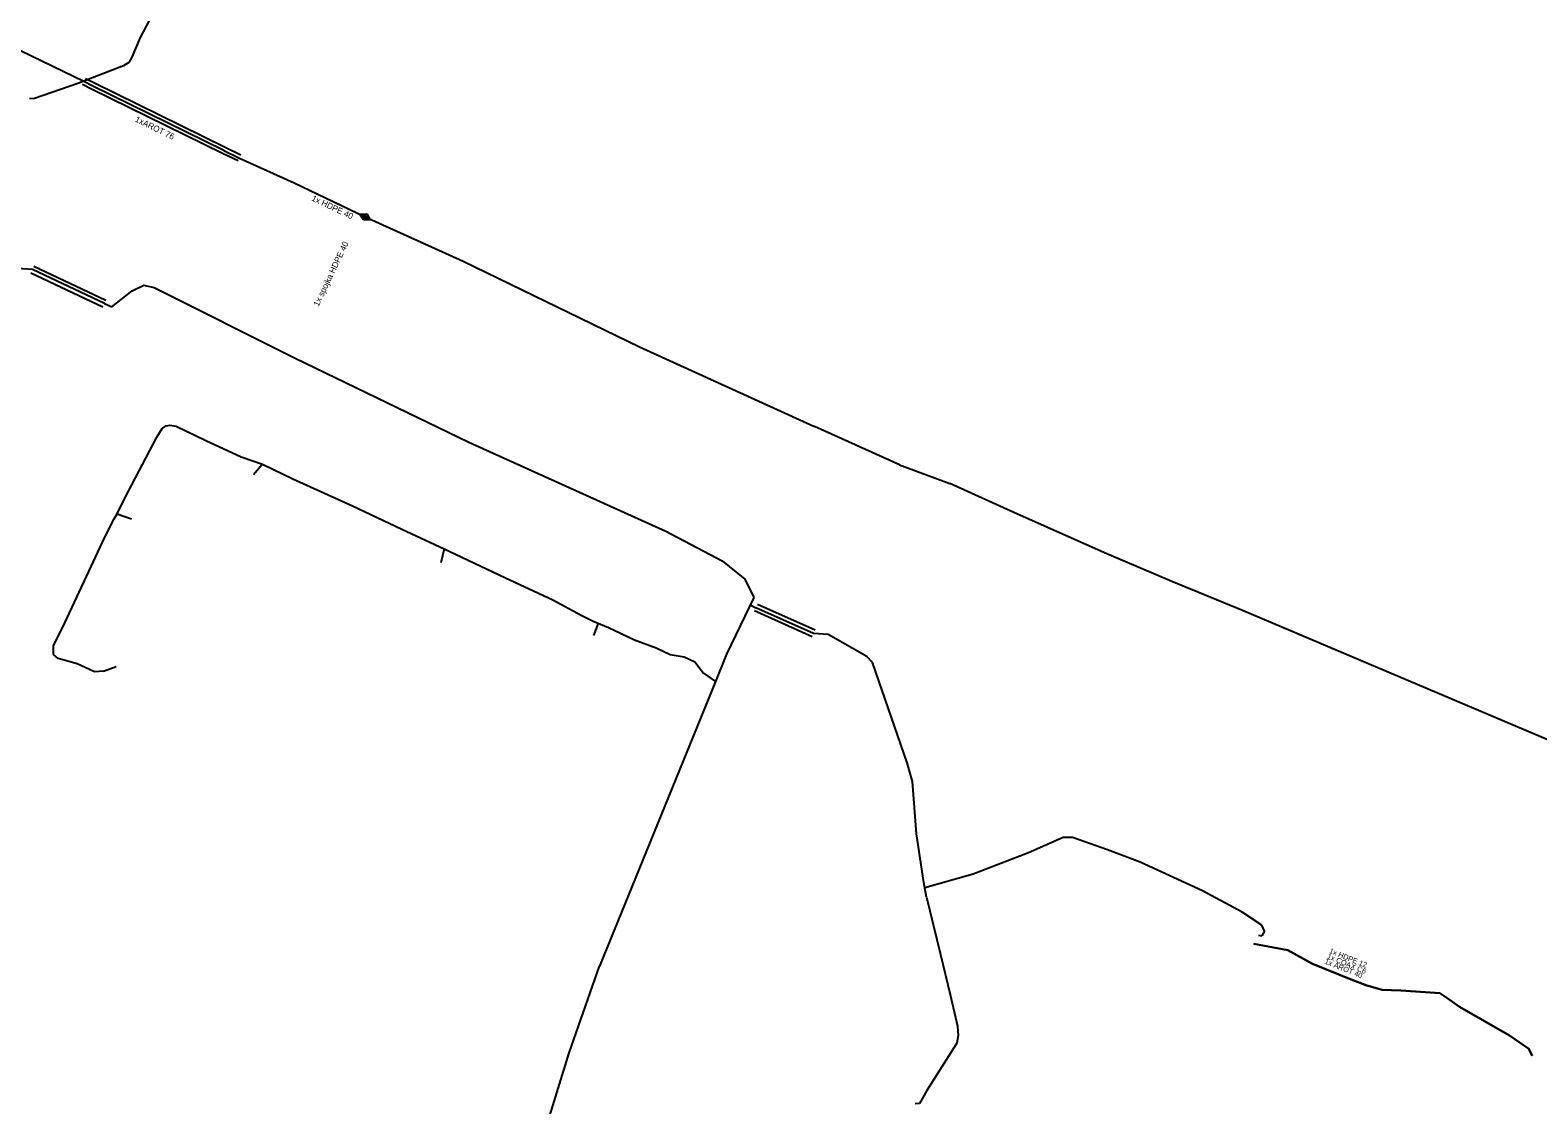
# Model space of a CAD drawing. Extents: x -651943 to -618711, y -1138561 to -1100552.
# Drawn here: x -642261.9 to -642075.6, y -1113770.2 to -1113637.5 of the extents above; entities that cross this region are included whole.
import ezdxf

# ---------------------------------------------------------------- set-up
doc = ezdxf.new("R2010")
doc.units = 0
for name, color, linetype in [('KT optika', 7, 'Continuous'), ('KT trasa', 7, 'Continuous'), ('KT zařízení', 7, 'Continuous')]:
    doc.layers.add(name, color=color, linetype=linetype)

# ---------------------------------------------------------------- blocks, each defined once
blk = doc.blocks.new('TVSPO_1')
at = {"layer": 'KT zařízení'}
for p, q in [((-0.074, 0.002), (0, 0.044)), ((-0.001, -0.041), (-0.074, 0.002)), ((-0.035, 0), (0, 0.02)), ((0.073, 0.001), (-0.001, -0.041)), ((0, 0.044), (0.073, 0.001)), ((0, 0.02), (0.035, 0)), ((0.035, 0), (0, -0.02)), ((0, -0.02), (-0.035, 0))]:
    blk.add_line(p, q, dxfattribs=at)

msp = doc.modelspace()

# ---------------------------------------------------------------- linework, layer by layer
at = {"layer": 'KT optika'}
for p, q in [((-642255.28, -1113643.85), (-642263.14, -1113640.07)), ((-642255.28, -1113643.85), (-642263.14, -1113640.07)), ((-642254.17, -1113644.42), (-642255.28, -1113643.85)), ((-642254.17, -1113644.42), (-642255.28, -1113643.85)), ((-642238, -1113652.36), (-642254.17, -1113644.42)), ((-642238, -1113652.36), (-642254.17, -1113644.42)), ((-642238, -1113652.36), (-642236.06, -1113653.29)), ((-642238, -1113652.36), (-642236.06, -1113653.29)), ((-642236.06, -1113653.29), (-642229.3, -1113656.34)), ((-642236.06, -1113653.29), (-642229.3, -1113656.34)), ((-642229.3, -1113656.34), (-642220.55, -1113660.55)), ((-642229.3, -1113656.34), (-642220.55, -1113660.55)), ((-642220.55, -1113660.55), (-642208.41, -1113666.04)), ((-642220.55, -1113660.55), (-642208.41, -1113666.04)), ((-642208.41, -1113666.04), (-642186.63, -1113676.62)), ((-642208.41, -1113666.04), (-642186.63, -1113676.62)), ((-642261.65, -1113667.07), (-642263.51, -1113666.92)), ((-642252.75, -1113671.25), (-642261.65, -1113667.07)), ((-642252.75, -1113671.25), (-642251.84, -1113671.68)), ((-642186.63, -1113676.62), (-642165, -1113686.45)), ((-642186.63, -1113676.62), (-642165, -1113686.45)), ((-642246.26, -1113687.76), (-642245.63, -1113686.68)), ((-642245.63, -1113686.68), (-642245.11, -1113686.35)), ((-642245.11, -1113686.35), (-642244.66, -1113686.29)), ((-642244.66, -1113686.29), (-642243.9, -1113686.43)), ((-642243.9, -1113686.43), (-642240.22, -1113688.2)), ((-642154.52, -1113691.17), (-642165, -1113686.45)), ((-642154.52, -1113691.17), (-642165, -1113686.45)), ((-642250.24, -1113695.32), (-642246.26, -1113687.76)), ((-642240.22, -1113688.2), (-642235.87, -1113690.19)), ((-642235.87, -1113690.19), (-642233.22, -1113691.12)), ((-642233.22, -1113691.12), (-642234.33, -1113692.44)), ((-642233.22, -1113691.12), (-642229.48, -1113692.91)), ((-642154.52, -1113691.17), (-642148.3, -1113693.51)), ((-642154.52, -1113691.17), (-642148.3, -1113693.51)), ((-642229.48, -1113692.91), (-642222.09, -1113696.26)), ((-642139.95, -1113697.28), (-642148.3, -1113693.51)), ((-642139.95, -1113697.28), (-642148.3, -1113693.51)), ((-642251.19, -1113697.26), (-642250.24, -1113695.32)), ((-642252.69, -1113700.11), (-642251.54, -1113697.86)), ((-642251.54, -1113697.86), (-642251.19, -1113697.26)), ((-642251.19, -1113697.26), (-642249.41, -1113697.86)), ((-642222.09, -1113696.26), (-642216.01, -1113699.15)), ((-642128.89, -1113702.16), (-642139.95, -1113697.28)), ((-642128.89, -1113702.16), (-642139.95, -1113697.28)), ((-642216.01, -1113699.15), (-642210.79, -1113701.55)), ((-642254.67, -1113704.35), (-642252.69, -1113700.11)), ((-642210.79, -1113701.55), (-642211.2, -1113703.28)), ((-642210.79, -1113701.55), (-642208.59, -1113702.61)), ((-642208.59, -1113702.61), (-642203.19, -1113705.15)), ((-642120.87, -1113705.59), (-642128.89, -1113702.16)), ((-642120.87, -1113705.59), (-642128.89, -1113702.16)), ((-642257.65, -1113710.71), (-642254.67, -1113704.35)), ((-642203.19, -1113705.15), (-642197.35, -1113707.85)), ((-642112.12, -1113709.18), (-642120.87, -1113705.59)), ((-642112.12, -1113709.18), (-642120.87, -1113705.59)), ((-642197.35, -1113707.85), (-642193.85, -1113709.76)), ((-642172.96, -1113708.5), (-642172.25, -1113708.83)), ((-642165.12, -1113712.01), (-642172.25, -1113708.83)), ((-642259.03, -1113713.55), (-642257.65, -1113710.71)), ((-642193.85, -1113709.76), (-642192.44, -1113710.45)), ((-642192.44, -1113710.45), (-642190.47, -1113711.27)), ((-642192.3, -1113712.27), (-642191.72, -1113710.75)), ((-642066.78, -1113728.4), (-642112.12, -1113709.18)), ((-642066.78, -1113728.4), (-642112.12, -1113709.18)), ((-642190.47, -1113711.27), (-642187.26, -1113712.8)), ((-642187.26, -1113712.8), (-642184.59, -1113713.79)), ((-642163.31, -1113712.13), (-642165.12, -1113712.01)), ((-642158.53, -1113714.87), (-642163.31, -1113712.13)), ((-642259.04, -1113714.61), (-642259.03, -1113713.55)), ((-642258.47, -1113715.11), (-642259.04, -1113714.61)), ((-642184.59, -1113713.79), (-642182.84, -1113714.62)), ((-642182.84, -1113714.62), (-642181.11, -1113714.89)), ((-642256.11, -1113715.78), (-642258.47, -1113715.11)), ((-642254, -1113716.75), (-642256.11, -1113715.78)), ((-642252.85, -1113716.66), (-642251.32, -1113716.1)), ((-642181.11, -1113714.89), (-642179.8, -1113715.52)), ((-642179.8, -1113715.52), (-642178.71, -1113716.9)), ((-642157.86, -1113715.62), (-642158.53, -1113714.87)), ((-642153.57, -1113728.01), (-642157.86, -1113715.62)), ((-642252.85, -1113716.66), (-642254, -1113716.75)), ((-642178.71, -1113716.9), (-642177.25, -1113717.96)), ((-642152.91, -1113730.3), (-642153.57, -1113728.01)), ((-642152.43, -1113736.77), (-642152.91, -1113730.3)), ((-642151.49, -1113742.77), (-642152.43, -1113736.77)), ((-642134.27, -1113737.22), (-642138.58, -1113739.1)), ((-642133.15, -1113737.22), (-642134.27, -1113737.22)), ((-642128.8, -1113738.74), (-642133.15, -1113737.22)), ((-642124.78, -1113740.27), (-642128.8, -1113738.74)), ((-642138.58, -1113739.1), (-642145.4, -1113741.74)), ((-642117.06, -1113743.81), (-642124.78, -1113740.27)), ((-642145.4, -1113741.74), (-642151.38, -1113743.42)), ((-642151.19, -1113744.57), (-642151.49, -1113742.77)), ((-642112.17, -1113746.45), (-642117.06, -1113743.81)), ((-642151.19, -1113744.57), (-642149.49, -1113751.5)), ((-642109.73, -1113748.03), (-642112.17, -1113746.45)), ((-642109.43, -1113748.8), (-642109.73, -1113748.03)), ((-642110.14, -1113749.3), (-642109.76, -1113749.37)), ((-642109.43, -1113748.8), (-642109.76, -1113749.37)), ((-642149.49, -1113751.5), (-642148.26, -1113756.62)), ((-642148.26, -1113756.62), (-642147.33, -1113760.54)), ((-642147.33, -1113760.54), (-642147.25, -1113761.67)), ((-642147.43, -1113762.61), (-642151.13, -1113768.48)), ((-642147.25, -1113761.67), (-642147.43, -1113762.61)), ((-642151.13, -1113768.48), (-642152.05, -1113770.07)), ((-642152.05, -1113770.07), (-642152.56, -1113770.11))]:
    msp.add_line(p, q, dxfattribs=at)
for points in [[(-642228.29, -1113600.16), (-642229.41, -1113602.49), (-642233.36, -1113609.71), (-642234.69, -1113612.65), (-642236.85, -1113617.81), (-642238.46, -1113621.08), (-642238.84, -1113622.49), (-642239.29, -1113623.59), (-642239.85, -1113624.43), (-642240.83, -1113625.37), (-642241.59, -1113626.26), (-642244.27, -1113630.95), (-642246.84, -1113635.6), (-642248.34, -1113638.39), (-642249.37, -1113640.84), (-642249.75, -1113641.48), (-642250.4, -1113641.89), (-642256.04, -1113644.08), (-642261.38, -1113645.93), (-642262.02, -1113645.99)], [(-642251.84, -1113671.68), (-642249.32, -1113669.71), (-642247.87, -1113668.99), (-642246.59, -1113669.3), (-642229.28, -1113677.99), (-642207.72, -1113688.39), (-642183.4, -1113699.36), (-642176.41, -1113703.05), (-642173.62, -1113705.29), (-642172.53, -1113707.59)], [(-642172.53, -1113707.59), (-642175.88, -1113714.59), (-642177.25, -1113717.96)], [(-642177.25, -1113717.96), (-642191.58, -1113753.13)], [(-642110.74, -1113750.34), (-642106.53, -1113751.14), (-642103.48, -1113752.83), (-642098.71, -1113754.77), (-642096.75, -1113755.49), (-642094.86, -1113756.05), (-642092.55, -1113756.12), (-642088.95, -1113756.35), (-642087.75, -1113756.46), (-642086.74, -1113757.09), (-642085.31, -1113758.14), (-642079.12, -1113761.66), (-642076.76, -1113763.32), (-642076.34, -1113764.18)], [(-642198.23, -1113773.17), (-642195.33, -1113763.83), (-642191.58, -1113753.13)]]:
    msp.add_lwpolyline(points, dxfattribs=at)
at = {"layer": 'KT trasa'}
for p, q in [((-642255.28, -1113643.85), (-642263.14, -1113640.07)), ((-642254.17, -1113644.42), (-642255.28, -1113643.85)), ((-642238, -1113652.36), (-642254.17, -1113644.42)), ((-642238, -1113652.36), (-642236.06, -1113653.29)), ((-642236.06, -1113653.29), (-642229.3, -1113656.34)), ((-642229.3, -1113656.34), (-642220.55, -1113660.55)), ((-642220.55, -1113660.55), (-642208.41, -1113666.04)), ((-642208.41, -1113666.04), (-642186.63, -1113676.62)), ((-642261.65, -1113667.07), (-642263.51, -1113666.92)), ((-642252.75, -1113671.25), (-642261.65, -1113667.07)), ((-642252.75, -1113671.25), (-642251.84, -1113671.68)), ((-642186.63, -1113676.62), (-642165, -1113686.45)), ((-642246.26, -1113687.76), (-642245.63, -1113686.68)), ((-642245.63, -1113686.68), (-642245.11, -1113686.35)), ((-642245.11, -1113686.35), (-642244.66, -1113686.29)), ((-642244.66, -1113686.29), (-642243.9, -1113686.43)), ((-642243.9, -1113686.43), (-642240.22, -1113688.2)), ((-642154.52, -1113691.17), (-642165, -1113686.45)), ((-642250.24, -1113695.32), (-642246.26, -1113687.76)), ((-642240.22, -1113688.2), (-642235.87, -1113690.19)), ((-642235.87, -1113690.19), (-642233.22, -1113691.12)), ((-642233.22, -1113691.12), (-642234.33, -1113692.44)), ((-642233.22, -1113691.12), (-642229.48, -1113692.91)), ((-642154.52, -1113691.17), (-642148.3, -1113693.51)), ((-642229.48, -1113692.91), (-642222.09, -1113696.26)), ((-642139.95, -1113697.28), (-642148.3, -1113693.51)), ((-642251.19, -1113697.26), (-642250.24, -1113695.32)), ((-642252.69, -1113700.11), (-642251.54, -1113697.86)), ((-642251.54, -1113697.86), (-642251.19, -1113697.26)), ((-642251.19, -1113697.26), (-642249.41, -1113697.86)), ((-642222.09, -1113696.26), (-642216.01, -1113699.15)), ((-642128.89, -1113702.16), (-642139.95, -1113697.28)), ((-642216.01, -1113699.15), (-642210.79, -1113701.55)), ((-642254.67, -1113704.35), (-642252.69, -1113700.11)), ((-642210.79, -1113701.55), (-642211.2, -1113703.28)), ((-642210.79, -1113701.55), (-642208.59, -1113702.61)), ((-642208.59, -1113702.61), (-642203.19, -1113705.15)), ((-642120.87, -1113705.59), (-642128.89, -1113702.16)), ((-642257.65, -1113710.71), (-642254.67, -1113704.35)), ((-642203.19, -1113705.15), (-642197.35, -1113707.85)), ((-642112.12, -1113709.18), (-642120.87, -1113705.59)), ((-642197.35, -1113707.85), (-642193.85, -1113709.76)), ((-642172.96, -1113708.5), (-642172.25, -1113708.83)), ((-642165.12, -1113712.01), (-642172.25, -1113708.83)), ((-642259.03, -1113713.55), (-642257.65, -1113710.71)), ((-642193.85, -1113709.76), (-642192.44, -1113710.45)), ((-642192.44, -1113710.45), (-642190.47, -1113711.27)), ((-642192.3, -1113712.27), (-642191.72, -1113710.75)), ((-642066.78, -1113728.4), (-642112.12, -1113709.18)), ((-642190.47, -1113711.27), (-642187.26, -1113712.8)), ((-642187.26, -1113712.8), (-642184.59, -1113713.79)), ((-642163.31, -1113712.13), (-642165.12, -1113712.01)), ((-642158.53, -1113714.87), (-642163.31, -1113712.13)), ((-642259.04, -1113714.61), (-642259.03, -1113713.55)), ((-642258.47, -1113715.11), (-642259.04, -1113714.61)), ((-642184.59, -1113713.79), (-642182.84, -1113714.62)), ((-642182.84, -1113714.62), (-642181.11, -1113714.89)), ((-642256.11, -1113715.78), (-642258.47, -1113715.11)), ((-642254, -1113716.75), (-642256.11, -1113715.78)), ((-642252.85, -1113716.66), (-642251.32, -1113716.1)), ((-642181.11, -1113714.89), (-642179.8, -1113715.52)), ((-642179.8, -1113715.52), (-642178.71, -1113716.9)), ((-642157.86, -1113715.62), (-642158.53, -1113714.87)), ((-642153.57, -1113728.01), (-642157.86, -1113715.62)), ((-642252.85, -1113716.66), (-642254, -1113716.75)), ((-642178.71, -1113716.9), (-642177.25, -1113717.96)), ((-642152.91, -1113730.3), (-642153.57, -1113728.01)), ((-642152.43, -1113736.77), (-642152.91, -1113730.3)), ((-642151.49, -1113742.77), (-642152.43, -1113736.77)), ((-642134.27, -1113737.22), (-642138.58, -1113739.1)), ((-642133.15, -1113737.22), (-642134.27, -1113737.22)), ((-642128.8, -1113738.74), (-642133.15, -1113737.22)), ((-642124.78, -1113740.27), (-642128.8, -1113738.74)), ((-642138.58, -1113739.1), (-642145.4, -1113741.74)), ((-642117.06, -1113743.81), (-642124.78, -1113740.27)), ((-642145.4, -1113741.74), (-642151.38, -1113743.42)), ((-642151.19, -1113744.57), (-642151.49, -1113742.77)), ((-642112.17, -1113746.45), (-642117.06, -1113743.81)), ((-642151.19, -1113744.57), (-642149.49, -1113751.5)), ((-642109.73, -1113748.03), (-642112.17, -1113746.45)), ((-642109.43, -1113748.8), (-642109.73, -1113748.03)), ((-642110.14, -1113749.3), (-642109.76, -1113749.37)), ((-642109.43, -1113748.8), (-642109.76, -1113749.37)), ((-642149.49, -1113751.5), (-642148.26, -1113756.62)), ((-642148.26, -1113756.62), (-642147.33, -1113760.54)), ((-642147.33, -1113760.54), (-642147.25, -1113761.67)), ((-642147.43, -1113762.61), (-642151.13, -1113768.48)), ((-642147.25, -1113761.67), (-642147.43, -1113762.61)), ((-642151.13, -1113768.48), (-642152.05, -1113770.07)), ((-642152.05, -1113770.07), (-642152.56, -1113770.11))]:
    msp.add_line(p, q, dxfattribs=at)
for points in [[(-642228.29, -1113600.16), (-642229.41, -1113602.49), (-642233.36, -1113609.71), (-642234.69, -1113612.65), (-642236.85, -1113617.81), (-642238.46, -1113621.08), (-642238.84, -1113622.49), (-642239.29, -1113623.59), (-642239.85, -1113624.43), (-642240.83, -1113625.37), (-642241.59, -1113626.26), (-642244.27, -1113630.95), (-642246.84, -1113635.6), (-642248.34, -1113638.39), (-642249.37, -1113640.84), (-642249.75, -1113641.48), (-642250.4, -1113641.89), (-642256.04, -1113644.08), (-642261.38, -1113645.93), (-642262.02, -1113645.99)], [(-642251.84, -1113671.68), (-642249.32, -1113669.71), (-642247.87, -1113668.99), (-642246.59, -1113669.3), (-642229.28, -1113677.99), (-642207.72, -1113688.39), (-642183.4, -1113699.36), (-642176.41, -1113703.05), (-642173.62, -1113705.29), (-642172.53, -1113707.59)], [(-642172.53, -1113707.59), (-642175.88, -1113714.59), (-642177.25, -1113717.96)], [(-642177.25, -1113717.96), (-642191.58, -1113753.13)], [(-642110.74, -1113750.34), (-642106.53, -1113751.14), (-642103.48, -1113752.83), (-642098.71, -1113754.77), (-642096.75, -1113755.49), (-642094.86, -1113756.05), (-642092.55, -1113756.12), (-642088.95, -1113756.35), (-642087.75, -1113756.46), (-642086.74, -1113757.09), (-642085.31, -1113758.14), (-642079.12, -1113761.66), (-642076.76, -1113763.32), (-642076.34, -1113764.18)], [(-642198.23, -1113773.17), (-642195.33, -1113763.83), (-642191.58, -1113753.13)]]:
    msp.add_lwpolyline(points, dxfattribs=at)
at = {"layer": 'KT zařízení'}
for p, q in [((-642261.84, -1113667.48), (-642252.94, -1113671.66)), ((-642261.46, -1113666.66), (-642252.56, -1113670.84)), ((-642164.94, -1113711.6), (-642172.07, -1113708.42)), ((-642165.3, -1113712.42), (-642172.43, -1113709.24)), ((-642098.71, -1113754.77), (-642103.48, -1113752.83)), ((-642096.75, -1113755.49), (-642098.71, -1113754.77)), ((-642094.86, -1113756.05), (-642096.75, -1113755.49)), ((-642092.55, -1113756.12), (-642094.86, -1113756.05)), ((-642088.95, -1113756.35), (-642092.55, -1113756.12)), ((-642087.75, -1113756.46), (-642088.95, -1113756.35)), ((-642086.74, -1113757.09), (-642087.75, -1113756.46)), ((-642085.31, -1113758.14), (-642086.74, -1113757.09)), ((-642079.12, -1113761.66), (-642085.31, -1113758.14))]:
    msp.add_line(p, q, dxfattribs=at)
for points in [[(-642228.29, -1113600.16), (-642229.41, -1113602.49), (-642233.36, -1113609.71), (-642234.69, -1113612.65), (-642236.85, -1113617.81), (-642238.46, -1113621.08), (-642238.84, -1113622.49), (-642239.29, -1113623.59), (-642239.85, -1113624.43), (-642240.83, -1113625.37), (-642241.59, -1113626.26), (-642244.27, -1113630.95), (-642246.84, -1113635.6), (-642248.34, -1113638.39), (-642249.37, -1113640.84), (-642249.75, -1113641.48), (-642250.4, -1113641.89), (-642256.04, -1113644.08), (-642261.38, -1113645.93), (-642262.02, -1113645.99)], [(-642235.89, -1113652.93), (-642237.83, -1113652), (-642253.99, -1113644.06), (-642255.1, -1113643.49)], [(-642236.23, -1113653.65), (-642238.18, -1113652.72), (-642254.35, -1113644.78), (-642255.46, -1113644.21)], [(-642103.48, -1113752.83), (-642106.53, -1113751.14), (-642110.74, -1113750.34)], [(-642076.34, -1113764.18), (-642076.76, -1113763.32), (-642079.12, -1113761.66)]]:
    msp.add_lwpolyline(points, dxfattribs=at)

# ---------------------------------------------------------------- block references
at = {"layer": 'KT zařízení', "xscale": 9.999982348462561, "yscale": 9.999982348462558, "rotation": 151.73524032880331}
msp.add_blockref('TVSPO_1', (-642220.55, -1113660.55), dxfattribs=at)

# ---------------------------------------------------------------- texts
at = {"layer": 'KT zařízení'}
for s, height, rotation, p in [('1xAROT 76', 0.75, 333.8459, (-642249.04, -1113648.75)), ('1x HDPE 40', 0.75, 334.5172, (-642227.23, -1113658.51)), ('1x spojka HDPE 40', 0.75, 64.5172, (-642226.3, -1113671.68)), ('1x COAX C6', 0.65, 337.868, (-642101.75, -1113752.15)), ('1x HDPE 12', 0.65, 337.868, (-642101.48, -1113751.46)), ('1x AROT 40', 0.65, 337.868, (-642102.04, -1113752.77))]:
    msp.add_text(s, height=height, rotation=rotation, dxfattribs=at).set_placement(p)

doc.saveas('drawing.dxf')
